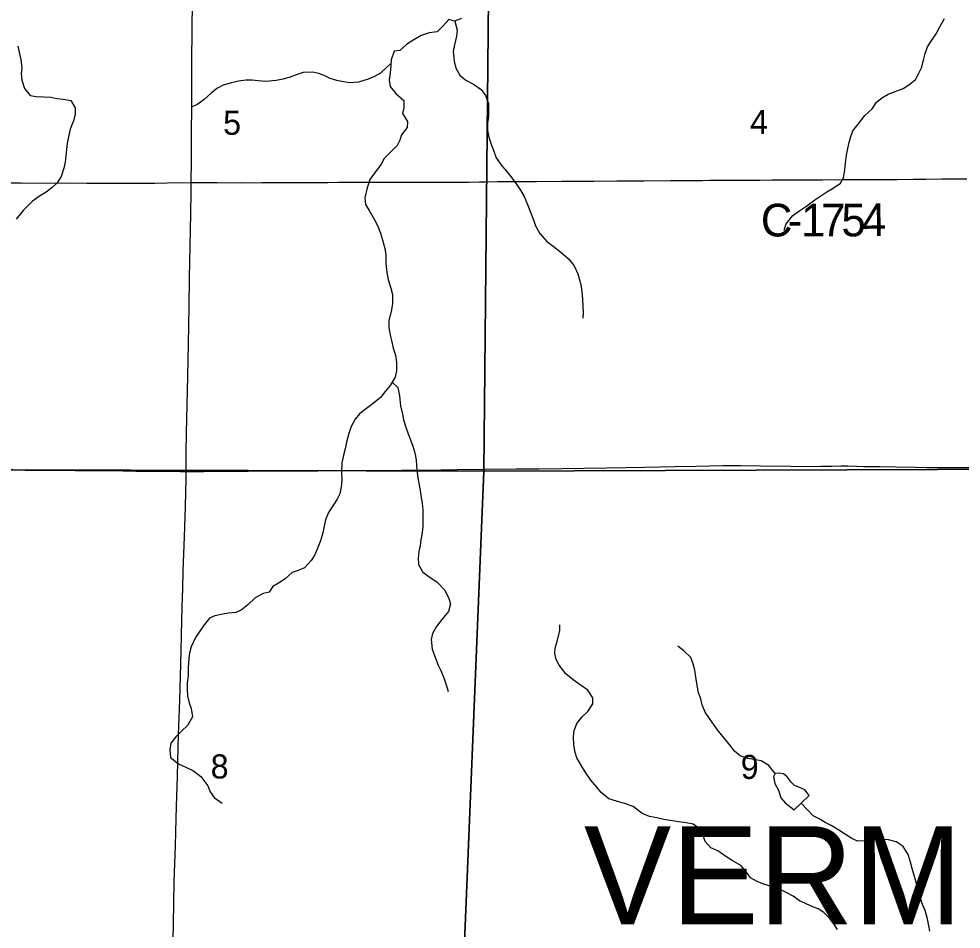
# Model space of a CAD drawing. Extents: x 1874609 to 2204689, y 815661 to 1281160.
# Drawn here: x 2020755 to 2029410, y 1015291 to 1023652 of the extents above; entities that cross this region are included whole.
import ezdxf

# ---------------------------------------------------------------- set-up
doc = ezdxf.new("R2010")
doc.units = 0
for name, color, linetype in [('GM_X_County_Road', 7, 'Continuous'), ('GM_X_County_Road_Text', 7, 'Continuous'), ('GM_X_Minor_Lake', 7, 'Continuous'), ('GM_X_Minor_River', 7, 'Continuous'), ('GM_X_Section', 7, 'Continuous'), ('GM_X_Section_Text', 7, 'Continuous'), ('GM_X_State_Route', 7, 'Continuous'), ('GM_X_Township_Road', 7, 'Continuous'), ('GM_X_Township_Text', 7, 'Continuous')]:
    doc.layers.add(name, color=color, linetype=linetype)

msp = doc.modelspace()

# ---------------------------------------------------------------- linework, layer by layer
at = {"layer": 'GM_X_County_Road'}
for points in [[(2019641, 1022145.6), (2019690.9, 1022145.5), (2019904.1, 1022145.9), (2020117.2, 1022145), (2020396, 1022144.4), (2020560, 1022145.3), (2020773.2, 1022144.7), (2020986.4, 1022143.8), (2021183.2, 1022144.5), (2021380, 1022143.6), (2021560.5, 1022142.8), (2021658.9, 1022142.8), (2021872.1, 1022143.1), (2022003.3, 1022143.3), (2022118.2, 1022144.1), (2022331.2, 1022147.3), (2022339.1, 1022147.4)], [(2022339.1, 1022147.4), (2022462.3, 1022148.6), (2022577, 1022147.2), (2022790.3, 1022146.4), (2022987.1, 1022147.2), (2023200.3, 1022148.3), (2023446.3, 1022149.1), (2023594, 1022149.9), (2023692.2, 1022150.6), (2023823, 1022151.1), (2023921.1, 1022150.7), (2024003, 1022150.5), (2024068.7, 1022150.8), (2024166.9, 1022151.6), (2024330.7, 1022152.7), (2024461.9, 1022152.9), (2024625.9, 1022152.7), (2024724.4, 1022152.7), (2024888.2, 1022153.1), (2024986.6, 1022154), (2025052.2, 1022155.1), (2025150.5, 1022156.5), (2025265.2, 1022157.2), (2025363.7, 1022158), (2025511.2, 1022159.2), (2025740.6, 1022159.6), (2025839, 1022160), (2026035.8, 1022160.2), (2026249, 1022162.9), (2026494.9, 1022164), (2026741, 1022165.7), (2026888.5, 1022167.4), (2027035.9, 1022167.7), (2027101.5, 1022168.6), (2027199.8, 1022171.3), (2027281.6, 1022170.8), (2027363.5, 1022170.8), (2027478.2, 1022170.8), (2027560.2, 1022171.1), (2027674.9, 1022172.1), (2027838.8, 1022172.5), (2028134, 1022172.8), (2028330.7, 1022175), (2028429.1, 1022175.7), (2028642.3, 1022176.6), (2028822.7, 1022177.4), (2028970.4, 1022179.4), (2029085.1, 1022180.1), (2029232.7, 1022181.4), (2029347.5, 1022181.2), (2029462.3, 1022181.8)]]:
    msp.add_lwpolyline(points, dxfattribs=at)
at = {"layer": 'GM_X_Minor_Lake'}
for points in [[(2028013.9, 1016519.2), (2027976, 1016569.5), (2027919.9, 1016593.8), (2027879.9, 1016610.1), (2027849.9, 1016640.3), (2027812, 1016688.6), (2027778.1, 1016716.8), (2027738, 1016725.1), (2027701.9, 1016719.2), (2027687.8, 1016689.2), (2027699.6, 1016628.9), (2027731.4, 1016566.6), (2027755.2, 1016498.3), (2027795.1, 1016452), (2027877.1, 1016387.4)], [(2027877.1, 1016387.4), (2028013.9, 1016519.2)]]:
    msp.add_lwpolyline(points, dxfattribs=at)
at = {"layer": 'GM_X_Minor_River'}
for points in [[(2024820.4, 1023654.7), (2024758.1, 1023630.9), (2024706.1, 1023645.2), (2024651.7, 1023587.3), (2024597.4, 1023533.3), (2024523.2, 1023523.7), (2024451, 1023497.9), (2024382.7, 1023458.1), (2024314.4, 1023416.3), (2024254, 1023360.4), (2024203.9, 1023354.6), (2024173.5, 1023274.5), (2024173.3, 1023220.3), (2024165.1, 1023156.2), (2024156.8, 1023090), (2024166.6, 1023029.8), (2024218.5, 1022965.3), (2024290.4, 1022900.8), (2024292.2, 1022834.6), (2024278, 1022782.5), (2024323.8, 1022708.1), (2024321.6, 1022654), (2024271.2, 1022588), (2024255, 1022537.9), (2024230.8, 1022487.9), (2024176.5, 1022431.9), (2024112.1, 1022368), (2024083.8, 1022316), (2023979.1, 1022176.1), (2023954.8, 1022099.9), (2023934.4, 1022007.8), (2023940.2, 1021947.5), (2023974.1, 1021891.2), (2024019.9, 1021812.8), (2024049.7, 1021752.5), (2024075.5, 1021684.2), (2024097.3, 1021609.8), (2024121.1, 1021529.5), (2024124.9, 1021475.3), (2024124.7, 1021405.1), (2024136.4, 1021320.8), (2024148.2, 1021256.6), (2024171.9, 1021178.2), (2024185.8, 1021120), (2024187.5, 1021037.7), (2024177.2, 1020979.6), (2024152.8, 1020879.4), (2024152.6, 1020813.2), (2024168.3, 1020734.9), (2024180.2, 1020684.7), (2024192, 1020628.5), (2024215.8, 1020562.2), (2024223.6, 1020496), (2024223.3, 1020419.7), (2024211.1, 1020361.6), (2024166.7, 1020285.6), (2024120.4, 1020227.6), (2024076.1, 1020173.7), (2024009.7, 1020117.8), (2023959.5, 1020081.9), (2023887.1, 1020028), (2023844.9, 1019976.1), (2023808.5, 1019908), (2023786.2, 1019841.9), (2023765.9, 1019763.8), (2023751.7, 1019701.7), (2023737.4, 1019645.6), (2023723.1, 1019575.4), (2023718.8, 1019485.2), (2023720.6, 1019412.9), (2023716.3, 1019352.8), (2023702.1, 1019290.7), (2023679.8, 1019240.6), (2023645.6, 1019188.6), (2023599.2, 1019116.6), (2023572.9, 1019050.5), (2023558.7, 1018992.4), (2023546.4, 1018930.2), (2023526.1, 1018858.1), (2023501.8, 1018796), (2023473.5, 1018730), (2023441.3, 1018675.9), (2023378.9, 1018610), (2023320.7, 1018586.2), (2023266.5, 1018566.4), (2023202.1, 1018508.5)], [(2024758.8, 1023631.2), (2024781.9, 1023548.6), (2024773.7, 1023492.4), (2024755.3, 1023412.3), (2024745.1, 1023354.2), (2024752.8, 1023263.9), (2024768.6, 1023197.6), (2024804.4, 1023133.3), (2024860.4, 1023088.9), (2024930.4, 1023050.4), (2025000.4, 1023004), (2025040.3, 1022947.7), (2025068.1, 1022873.3), (2025069.9, 1022809.1), (2025067.7, 1022750.9), (2025059.4, 1022694.8), (2025059.2, 1022626.6), (2025073, 1022564.4), (2025096.8, 1022492.1), (2025116.6, 1022435.8), (2025140.5, 1022375.5), (2025190.3, 1022303.1), (2025234.2, 1022252.7), (2025284.1, 1022192.3), (2025324, 1022136), (2025361.9, 1022077.7), (2025397.8, 1022019.3), (2025427.6, 1021947), (2025483.2, 1021806.3), (2025501, 1021750.1), (2025540.9, 1021679.7), (2025604.7, 1021607.2), (2025662.7, 1021562.8), (2025734.7, 1021510.3), (2025804.6, 1021447.8), (2025854.5, 1021383.4), (2025888.3, 1021311), (2025908.1, 1021244.8), (2025920, 1021192.6), (2025927.8, 1021140.4), (2025933.6, 1021082.2), (2025935.3, 1021007.9), (2025937.1, 1020953.8), (2025934.9, 1020901.6)], [(2027784.1, 1021711.9), (2027802.3, 1021769.9), (2027864.7, 1021845.9), (2027929.1, 1021891.8), (2027993.4, 1021933.6), (2028067.7, 1021989.4), (2028122, 1022027.3), (2028176.2, 1022063.2), (2028234.5, 1022097), (2028300.8, 1022142.8), (2028329.1, 1022192.9), (2028341.4, 1022265), (2028347.6, 1022327.2), (2028357.9, 1022399.4), (2028370.1, 1022459.5), (2028380.3, 1022515.6), (2028396.6, 1022571.7), (2028416.8, 1022621.8), (2028465.2, 1022683.7), (2028525.6, 1022763.7), (2028592, 1022825.6), (2028634.3, 1022887.6), (2028688.6, 1022929.5), (2028740.8, 1022959.3), (2028877.3, 1023010.9), (2028939.6, 1023050.7), (2028989.8, 1023094.6), (2029020.1, 1023146.6), (2029046.4, 1023202.7), (2029064.7, 1023272.8), (2029080.9, 1023332.9), (2029101.2, 1023395), (2029133.5, 1023447), (2029179.8, 1023515), (2029216.1, 1023577), (2029256.5, 1023655.1)], [(2020746.1, 1023400), (2020757.9, 1023345.8), (2020773.7, 1023277.5), (2020781.5, 1023203.3), (2020777.3, 1023147.1), (2020781.1, 1023088.9), (2020806.9, 1023010.6), (2020858.8, 1022948.2), (2020912.8, 1022937.9), (2020981, 1022935.6), (2021049.1, 1022931.3), (2021105.2, 1022921), (2021163.3, 1022914.7), (2021231.4, 1022902.4), (2021271.3, 1022834), (2021271.1, 1022773.8), (2021256.8, 1022713.7), (2021226.5, 1022639.6), (2021210.2, 1022569.5), (2021197.9, 1022507.4), (2021193.7, 1022451.2), (2021187.5, 1022395.1), (2021179.3, 1022336.9), (2021167, 1022280.8), (2021142.7, 1022202.7), (2021108.4, 1022144.7), (2021058.1, 1022098.8), (2021005.9, 1022060.9), (2020943.6, 1022023), (2020877.3, 1021975.2), (2020794.8, 1021891.3), (2020730.4, 1021811.3)], [(2024173.4, 1023240.4), (2024139.2, 1023212.4), (2024076.9, 1023152.5), (2024020.6, 1023122.7), (2023962.4, 1023098.9), (2023876.1, 1023071.2), (2023799.9, 1023065.5), (2023737.8, 1023071.8), (2023675.7, 1023086.1), (2023613.6, 1023104.4), (2023559.6, 1023130.8), (2023509.6, 1023151), (2023451.5, 1023163.3), (2023365.2, 1023157.7), (2023301, 1023137.9), (2023236.8, 1023112.1), (2023178.6, 1023096.3), (2023118.4, 1023084.6), (2023022.2, 1023077), (2022952, 1023083.3), (2022897.9, 1023087.6), (2022839.8, 1023087.8), (2022773.6, 1023080.1), (2022707.4, 1023064.3), (2022631.2, 1023042.6), (2022574.9, 1023010.8), (2022522.6, 1022968.9), (2022456.3, 1022911), (2022400, 1022869.1), (2022347.8, 1022843.3)], [(2024184.6, 1020316.3), (2024236.8, 1020265.2), (2024252.5, 1020188.9), (2024262.2, 1020096.6), (2024278, 1020022.3), (2024289.8, 1019968.1), (2024311.6, 1019893.8), (2024331.5, 1019839.5), (2024353.3, 1019785.3), (2024373.2, 1019727), (2024391, 1019666.7), (2024404.8, 1019602.5), (2024408.6, 1019546.3), (2024414.4, 1019488.1), (2024420.2, 1019433.9), (2024439.9, 1019321.5), (2024447.7, 1019269.3), (2024459.5, 1019203), (2024465.3, 1019140.8), (2024464.7, 1018994.4), (2024460.5, 1018932.2), (2024448.2, 1018868.1), (2024440, 1018816), (2024429.8, 1018759.8), (2024421.6, 1018697.7), (2024425.4, 1018639.5), (2024467.2, 1018571.1), (2024541.2, 1018514.6), (2024595.2, 1018480.3), (2024669.1, 1018405.7), (2024704.9, 1018329.3), (2024718.7, 1018279.1), (2024702.4, 1018207), (2024640.1, 1018135), (2024591.7, 1018071), (2024555.4, 1018005), (2024541.2, 1017950.9), (2024550.9, 1017862.6), (2024582.6, 1017780.2), (2024606.5, 1017715.9), (2024632.3, 1017665.6), (2024658.2, 1017599.3), (2024684, 1017525), (2024699.8, 1017472.8)], [(2023202.1, 1018508.5), (2023139.8, 1018468.7), (2023089.6, 1018438.8), (2023055.3, 1018384.8), (2022999.2, 1018373), (2022926.9, 1018335.2), (2022858.5, 1018269.3), (2022798.2, 1018221.4), (2022748, 1018199.6), (2022681.8, 1018193.8), (2022613.6, 1018182.1), (2022555.4, 1018168.3), (2022505.3, 1018148.5), (2022456.9, 1018086.5), (2022418.6, 1018026.5), (2022378.3, 1017970.5), (2022337.9, 1017882.4), (2022323.7, 1017826.3), (2022317.5, 1017776.2), (2022311.2, 1017694), (2022308.9, 1017623.8), (2022302.7, 1017551.6), (2022302.5, 1017495.4), (2022304.2, 1017433.2), (2022320.1, 1017370.9), (2022337.9, 1017316.7), (2022351.7, 1017242.4), (2022303.3, 1017162.4), (2022253, 1017112.5), (2022196.7, 1017058.5), (2022152.3, 1016998.6), (2022142.1, 1016936.4), (2022147.9, 1016868.2), (2022221.8, 1016809.7), (2022289.9, 1016779.3), (2022359.9, 1016744.9), (2022427.9, 1016694.4), (2022489.7, 1016607.9), (2022513.6, 1016551.6), (2022549.5, 1016499.3), (2022621.4, 1016448.8)], [(2026736.2, 1016290.2), (2026680.1, 1016298.4), (2026616, 1016314.8), (2026547.9, 1016325.1), (2026479.8, 1016353.5), (2026397.9, 1016418), (2026327.8, 1016440.4), (2026243.7, 1016464.9), (2026173.6, 1016487.2), (2026103.7, 1016545.7), (2026063.8, 1016596.1), (2026009.9, 1016658.5), (2025956, 1016737), (2025924.1, 1016791.3), (2025880.3, 1016863.7), (2025864.4, 1016913.9), (2025852.7, 1016984.2), (2025848.9, 1017058.4), (2025857.1, 1017114.5), (2025879.4, 1017178.7), (2025929.8, 1017240.6), (2025982.1, 1017290.5), (2026026.4, 1017360.5), (2026026.6, 1017414.7), (2025982.8, 1017487.1), (2025910.8, 1017533.6), (2025846.8, 1017580), (2025780.8, 1017636.5), (2025717, 1017717), (2025689.1, 1017767.3), (2025677.3, 1017821.5), (2025681.5, 1017871.6), (2025699.7, 1017933.7), (2025724.1, 1018033.9), (2025724.3, 1018086.1)], [(2027701.9, 1016719.2), (2027644, 1016793.7), (2027574, 1016836.1), (2027505.9, 1016850.5), (2027451.8, 1016858.7), (2027381.8, 1016883.1), (2027327.8, 1016925.5), (2027291.9, 1016975.8), (2027236, 1017042.2), (2027180.1, 1017110.7), (2027142.2, 1017165), (2027100.3, 1017225.4), (2027060.5, 1017283.8), (2027030.7, 1017352.1), (2027020.8, 1017406.3), (2026999, 1017460.6), (2026979.3, 1017565), (2026963.6, 1017669.4), (2026949.8, 1017727.6), (2026926, 1017785.9), (2026864.1, 1017848.3), (2026808.1, 1017890.7)], [(2029123.9, 1015272.5), (2029114.1, 1015322.7), (2029102.3, 1015384.9), (2029080.5, 1015461.2), (2029056.7, 1015517.5), (2029036.8, 1015575.8), (2029013.1, 1015658.2), (2028997.3, 1015722.4), (2028977.4, 1015782.7), (2028961.6, 1015849), (2028943.8, 1015905.2), (2028924, 1015975.5), (2028878.2, 1016049.9), (2028812.2, 1016094.4), (2028742.1, 1016110.7), (2028647.9, 1016115.2), (2028589.7, 1016109.4), (2028539.6, 1016101.6), (2028457.4, 1016100), (2028407.3, 1016122.3), (2028339.4, 1016166.7), (2028285.4, 1016199), (2028215.3, 1016241.5), (2028161.3, 1016271.8), (2028105.3, 1016304.2), (2028051.3, 1016332.5), (2027941.5, 1016449.4)], [(2028276.1, 1015288.3), (2028240.2, 1015338.6), (2028202.3, 1015392.9), (2028148.3, 1015443.3), (2028096.3, 1015477.7), (2028032.3, 1015502), (2027974.3, 1015528.4), (2027924.2, 1015550.7), (2027866.2, 1015593), (2027810.2, 1015625.4), (2027742.2, 1015657.8), (2027678.1, 1015680.1), (2027588, 1015706.6), (2027530, 1015732.9), (2027474, 1015763.3), (2027438.1, 1015813.6), (2027388.2, 1015876), (2027308.2, 1015922.5), (2027248.1, 1015956.9), (2027176.2, 1016009.4), (2027110.1, 1016037.7), (2027060.2, 1016096.1), (2027038.4, 1016160.4), (2027002.5, 1016214.8), (2026948.5, 1016255.1), (2026884.4, 1016267.4), (2026816.3, 1016277.8), (2026736.2, 1016290.2)]]:
    msp.add_lwpolyline(points, dxfattribs=at)
at = {"layer": 'GM_X_Section'}
for points in [[(2019652, 1025148.6), (2024088.3, 1025127.9), (2025080.9, 1025087.9), (2025026.6, 1019497), (2019615.8, 1019513.7)], [(2025080.9, 1025087.9), (2029401.2, 1025034.9), (2030073.6, 1025026.3), (2030025.1, 1019515.4), (2025026.6, 1019497)], [(2025026.6, 1019497), (2024807.5, 1014199.9), (2019482.8, 1014226.8), (2019615.8, 1019513.7)], [(2030025.1, 1019515.4), (2029982.1, 1014220.7), (2024807.5, 1014199.9), (2025026.6, 1019497)]]:
    msp.add_lwpolyline(points, close=True, dxfattribs=at)
at = {"layer": 'GM_X_State_Route'}
for points in [[(2022339.1, 1022147.4), (2022341.6, 1022354.8), (2022342.1, 1022600.9), (2022343.8, 1022847), (2022344.4, 1023158.8), (2022348.1, 1023650.9), (2022352.2, 1023765.5)], [(2022168.8, 1015057.4), (2022174.6, 1015336.2), (2022182.9, 1015729.9), (2022192.6, 1016057.9), (2022201, 1016303.8), (2022204.6, 1016418.6), (2022211.9, 1016697.5), (2022215.1, 1016828.6), (2022218.9, 1016959.7), (2022223.1, 1017074.5), (2022228, 1017238.4), (2022229.8, 1017304), (2022232.6, 1017402.2), (2022235.5, 1017500.4), (2022239.1, 1017615.2), (2022246.2, 1017844.8), (2022250.3, 1017992.4), (2022254.8, 1018254.8), (2022260.2, 1018418.6), (2022265.7, 1018582.6), (2022277.2, 1018894.1), (2022284.8, 1019173), (2022290.9, 1019432.6), (2022291, 1019495.3), (2022291.1, 1019550.5), (2022293.2, 1019665.2), (2022296.6, 1019845.6), (2022301.7, 1020107.9), (2022307.5, 1020370.3), (2022312.9, 1020665.5), (2022318.2, 1021010), (2022322.4, 1021272.3), (2022328.7, 1021567.4), (2022335.7, 1021862.7), (2022338, 1022059.6), (2022339.1, 1022147.4)]]:
    msp.add_lwpolyline(points, dxfattribs=at)
at = {"layer": 'GM_X_Township_Road'}
for points in [[(2020649.6, 1019509), (2020813.5, 1019507.4), (2020993.7, 1019505.9), (2021272.4, 1019503.6), (2021452.6, 1019502.3), (2021714.6, 1019499.5), (2021829.3, 1019498.6), (2021927.7, 1019497.9), (2022042.4, 1019496.5), (2022238.9, 1019495.5), (2022291, 1019495.3)], [(2022291, 1019495.3), (2022320.8, 1019495.2), (2022451.7, 1019495.1), (2022631.9, 1019496.3), (2022861.4, 1019498.4), (2023041.7, 1019500.2), (2023254.8, 1019500.1), (2023500.8, 1019501.9), (2023714, 1019503.5), (2023927.3, 1019503.7), (2024206.1, 1019504.5), (2024271.6, 1019505.3), (2024369.9, 1019506.2), (2024484.7, 1019507.9), (2024632.2, 1019509.8), (2024779.7, 1019511.3), (2025041.7, 1019514.4), (2025320.4, 1019517.4), (2025533.5, 1019520), (2026156.8, 1019528.4), (2026501.2, 1019534.9), (2026780, 1019539.1), (2026976.8, 1019542.7), (2027222.7, 1019547.9), (2027386.7, 1019549.6), (2027567.1, 1019547.2), (2027845.8, 1019543.1), (2027977, 1019541.5), (2028124.5, 1019542.8), (2028222.9, 1019544.7), (2028304.9, 1019545.5), (2028370.4, 1019545.1), (2028451.9, 1019543), (2028516.8, 1019540.8), (2028663.9, 1019540.2), (2028811.6, 1019538.5), (2028991.9, 1019533.4), (2029090.3, 1019531.8), (2029221.4, 1019531.7), (2029385.4, 1019531.5), (2029533, 1019530.5)]]:
    msp.add_lwpolyline(points, dxfattribs=at)

# ---------------------------------------------------------------- texts
at = {"layer": 'GM_X_County_Road_Text'}
for s, rotation, p in [('C', 0.00001, (2027570.7, 1021653.3)), ('1', 0.00785, (2027940.4, 1021653.3)), ('7', 0.05694, (2028125.5, 1021653.4)), ('5', 0.23651, (2028311.3, 1021653.6)), ('4', 0.83739, (2028499.5, 1021654.3)), ('-', 0.00001, (2027817.1, 1021653.3))]:
    msp.add_text(s, height=300, rotation=rotation, dxfattribs=at).set_placement(p)
at = {"layer": 'GM_X_Section_Text'}
for s, p in [('5', (2022631.7, 1022586.8)), ('4', (2027471.7, 1022594.5)), ('8', (2022517.3, 1016674.9)), ('9', (2027385.9, 1016670.5))]:
    msp.add_text(s, height=221, rotation=0.00001, dxfattribs=at).set_placement(p)
at = {"layer": 'GM_X_Township_Text'}
msp.add_text('VERMILION', height=900, rotation=0.00001, dxfattribs=at).set_placement((2025945.4, 1015336.3))

doc.saveas('drawing.dxf')
